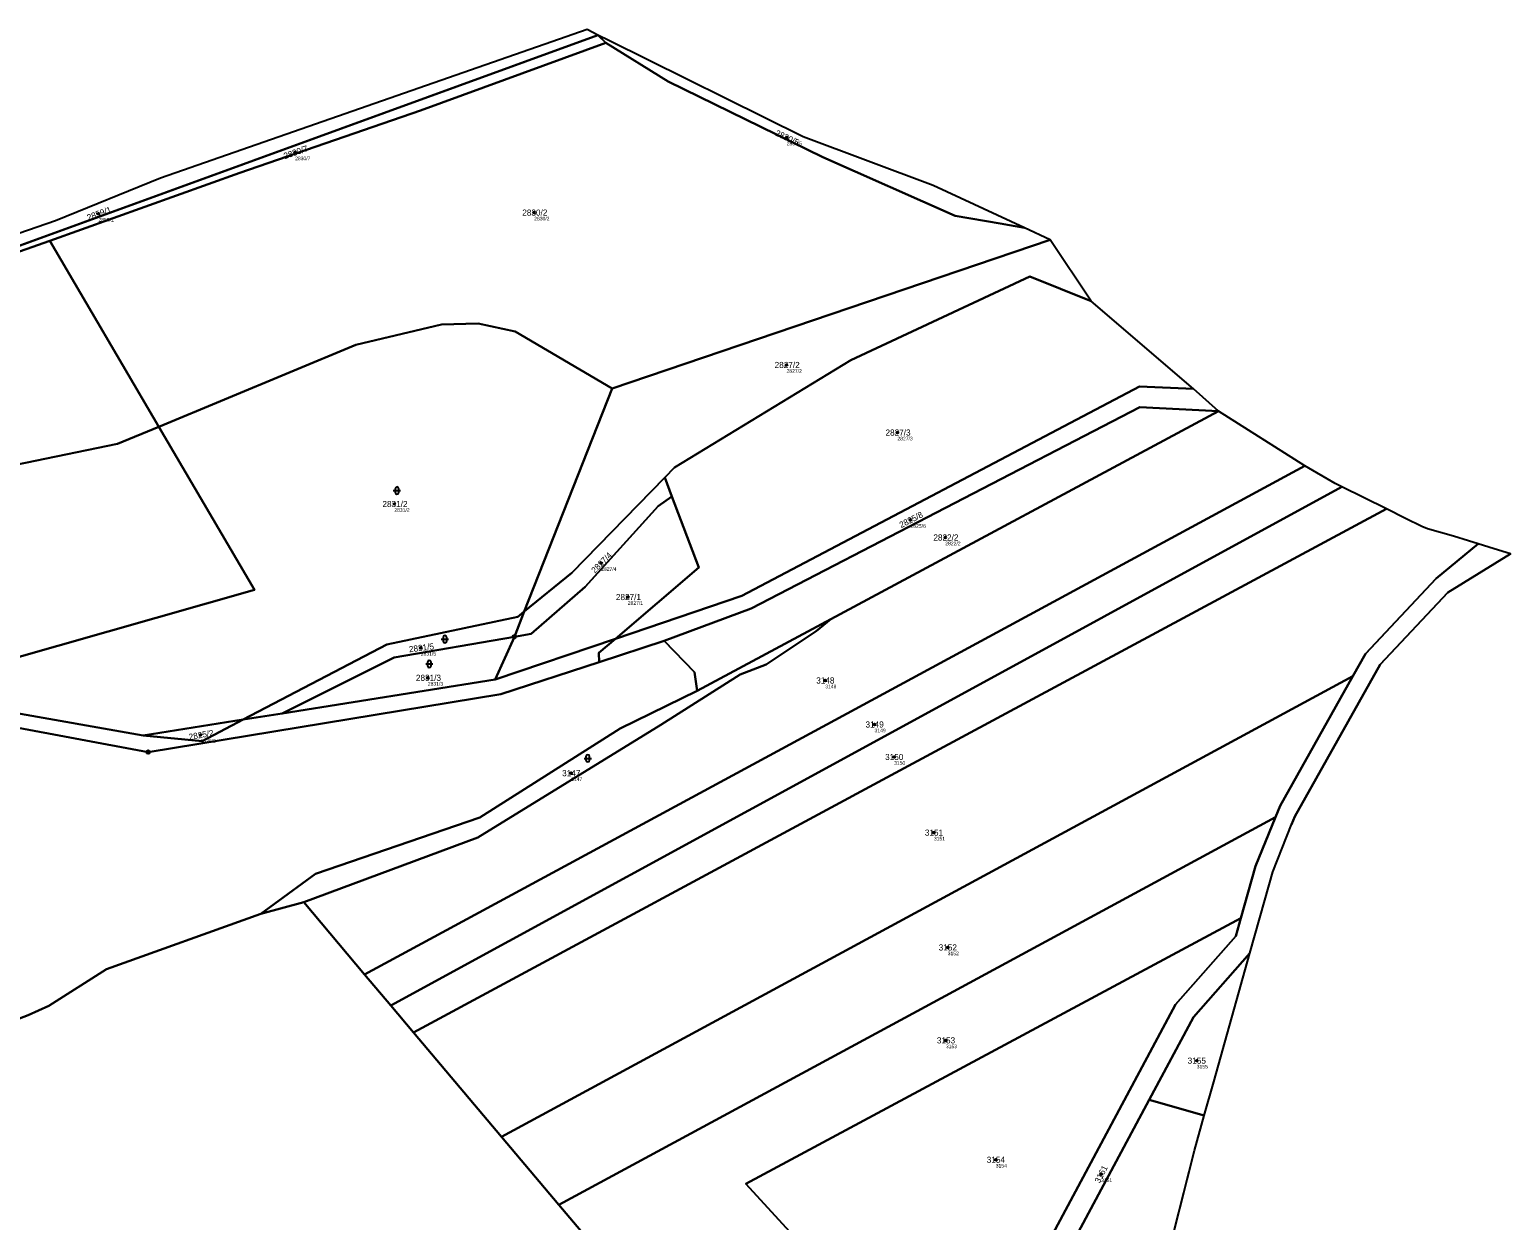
# Model space of a CAD drawing. Extents: x -751550 to -746116, y -1055108 to -1050700.
# Drawn here: x -750302.1 to -749892.2, y -1051426.6 to -1051097 of the extents above; entities that cross this region are included whole.
import ezdxf

# ---------------------------------------------------------------- set-up
doc = ezdxf.new("R2010")
doc.units = 0
for name, color, linetype in [('Definiční body', 7, 'Continuous'), ('Hranice parcel', 7, 'Continuous'), ('Parcelní čísla', 7, 'Continuous'), ('Polygon ku', 7, 'Continuous'), ('Polygon parcely', 7, 'Continuous'), ('Značky bodu BP', 7, 'Continuous'), ('Značky kultur', 7, 'Continuous')]:
    doc.layers.add(name, color=color, linetype=linetype)

msp = doc.modelspace()

# ---------------------------------------------------------------- linework, layer by layer
at = {"layer": 'Definiční body'}
for centre in [(-750092.55, -1051126.84), (-750228.63, -1051130.97), (-750283.07, -1051147.94), (-750162.45, -1051147.64), (-750092.59, -1051189.81), (-750061.9, -1051208.52), (-750201.17, -1051228.29), (-750058.27, -1051232.71), (-750048.64, -1051237.55), (-750143.9, -1051244.64), (-750136.54, -1051254.04), (-750193.84, -1051268.1), (-750191.89, -1051276.39), (-750081.87, -1051277.13), (-750068.23, -1051289.31), (-750254.82, -1051292.23), (-750062.8, -1051298.31), (-750152.21, -1051302.79), (-750051.8, -1051319.25), (-750047.97, -1051351.02), (-750048.47, -1051376.75), (-749979.04, -1051382.36), (-750034.67, -1051409.78), (-750005.52, -1051413.8)]:
    msp.add_circle(centre, 0.25, dxfattribs=at)
at = {"layer": 'Hranice parcel'}
for p, q in [((-750147.75, -1051096.99), (-750157.56, -1051100.4)), ((-750144.85, -1051098.51), (-750147.75, -1051096.99)), ((-750144.85, -1051098.51), (-750419.21, -1051198.32)), ((-750141.58, -1051100.13), (-750144.85, -1051098.51)), ((-750144.85, -1051098.51), (-750142.62, -1051100.62)), ((-750026.68, -1051151.87), (-750052, -1051140.11)), ((-750019.58, -1051155.17), (-750026.68, -1051151.87)), ((-750296.52, -1051155.49), (-750419.27, -1051198.67)), ((-750266.38, -1051206.89), (-750296.52, -1051155.49)), ((-750019.58, -1051155.17), (-750140.9, -1051196.31)), ((-750008.26, -1051172.12), (-750019.58, -1051155.17)), ((-749979.89, -1051196.4), (-750008.26, -1051172.12)), ((-750140.9, -1051196.31), (-750165.26, -1051258.08)), ((-749973.06, -1051202.57), (-749979.89, -1051196.4)), ((-750080.34, -1051260.17), (-749973.06, -1051202.57)), ((-749949.11, -1051217.72), (-749973.06, -1051202.57)), ((-750239.9, -1051252.04), (-750266.38, -1051206.89)), ((-750126.32, -1051220.97), (-750123.63, -1051218.22)), ((-750152.08, -1051247.35), (-750126.32, -1051220.97)), ((-750126.32, -1051220.97), (-750124.34, -1051226.19)), ((-749926.49, -1051229.64), (-749938.83, -1051223.56)), ((-749901.13, -1051239.3), (-749903.77, -1051238.51)), ((-750165.26, -1051258.08), (-750152.08, -1051247.35)), ((-750139.99, -1051265.58), (-750105, -1051253.69)), ((-750165.26, -1051258.08), (-750167.94, -1051265.02)), ((-750117.35, -1051279.99), (-750080.34, -1051260.17)), ((-750167.94, -1051265.02), (-750173.22, -1051276.88)), ((-750139.99, -1051265.58), (-750173.22, -1051276.88)), ((-750126.46, -1051266.17), (-750144.45, -1051272.06)), ((-750144.45, -1051272.06), (-750171.72, -1051280.97)), ((-750173.22, -1051276.88), (-750232.19, -1051286.24)), ((-750270.69, -1051292.35), (-750243, -1051287.95)), ((-750232.19, -1051286.24), (-750243, -1051287.95)), ((-749958, -1051330.1), (-749952.78, -1051317)), ((-749951.9, -1051314.8), (-749952.78, -1051317)), ((-749960.2, -1051337.93), (-749958, -1051330.1)), ((-750226.27, -1051338.54), (-750238.13, -1051341.75)), ((-750209.39, -1051358.54), (-750226.27, -1051338.54)), ((-749964.33, -1051352.6), (-749960.2, -1051337.93)), ((-749974.35, -1051388.2), (-749964.33, -1051352.6)), ((-750202.14, -1051367.13), (-750209.39, -1051358.54)), ((-750195.89, -1051374.53), (-750202.14, -1051367.13)), ((-750171.48, -1051403.46), (-750195.89, -1051374.53)), ((-749976.98, -1051397.54), (-749974.35, -1051388.2)), ((-749992.24, -1051393.24), (-749976.98, -1051397.54)), ((-749979.7, -1051407.2), (-749976.98, -1051397.54)), ((-750155.59, -1051422.28), (-750171.48, -1051403.46)), ((-750006.06, -1051511.59), (-749979.7, -1051407.2))]:
    msp.add_line(p, q, dxfattribs=at)
for points in [[(-750157.56, -1051100.4), (-750265.89, -1051138.09), (-750294.98, -1051149.88), (-750368.28, -1051175.23), (-750418.38, -1051193.54)], [(-750142.62, -1051100.62), (-750193.95, -1051119.41), (-750243.9, -1051136.64), (-750296.52, -1051155.49)], [(-750026.68, -1051151.87), (-750033.43, -1051150.64), (-750045.9, -1051148.49), (-750082.57, -1051132.27), (-750125.34, -1051111.35), (-750142.62, -1051100.62)], [(-750052, -1051140.11), (-750088, -1051126.7), (-750141.58, -1051100.13)], [(-750123.63, -1051218.22), (-750074.82, -1051188.44), (-750025.23, -1051165.33), (-750008.26, -1051172.12)], [(-750266.38, -1051206.89), (-750211.82, -1051184.21), (-750188.1, -1051178.63), (-750177.95, -1051178.34), (-750167.69, -1051180.53), (-750140.9, -1051196.31)], [(-750105, -1051253.69), (-749994.91, -1051195.76), (-749979.89, -1051196.4)], [(-750126.46, -1051266.17), (-750102.4, -1051257.22), (-749994.77, -1051201.49), (-749973.06, -1051202.57)], [(-750402.14, -1051237.24), (-750277.82, -1051211.65), (-750266.38, -1051206.89)], [(-750209.39, -1051358.54), (-750079.25, -1051288.13), (-749949.11, -1051217.72)], [(-749938.83, -1051223.56), (-749940.76, -1051222.61), (-749949.11, -1051217.72)], [(-750202.14, -1051367.13), (-750070.48, -1051295.35), (-749938.83, -1051223.56)], [(-750124.34, -1051226.19), (-750128.12, -1051228.88), (-750148.34, -1051251.2), (-750163.26, -1051264.22), (-750167.94, -1051265.02)], [(-750139.99, -1051265.58), (-750116.89, -1051245.88), (-750124.34, -1051226.19)], [(-750195.89, -1051374.53), (-750061.19, -1051302.09), (-749926.49, -1051229.64)], [(-749903.77, -1051238.51), (-749907.98, -1051237.22), (-749915.12, -1051235.18), (-749916.73, -1051234.54), (-749921.27, -1051232.29), (-749926.49, -1051229.64)], [(-749935.83, -1051275.96), (-749932.36, -1051269.77), (-749912.72, -1051248.9), (-749901.13, -1051239.3)], [(-749892.21, -1051242.05), (-749896.67, -1051240.68), (-749901.13, -1051239.3)], [(-749892.21, -1051242.05), (-749909.53, -1051252.8), (-749928.3, -1051272.75), (-749951.9, -1051314.8)], [(-750354.47, -1051290.7), (-750363.23, -1051295.2), (-750372.25, -1051296.77), (-750375.44, -1051290.58), (-750239.9, -1051252.04)], [(-750243, -1051287.95), (-750203.29, -1051267.19), (-750167.02, -1051259.52), (-750165.26, -1051258.08)], [(-750226.27, -1051338.54), (-750178.05, -1051320.55), (-750127.38, -1051289.43), (-750105.4, -1051275.45), (-750098.25, -1051272.68), (-750084.35, -1051263.47), (-750080.34, -1051260.17)], [(-750167.94, -1051265.02), (-750201.21, -1051270.74), (-750232.19, -1051286.24)], [(-750144.45, -1051272.06), (-750144.59, -1051269.5), (-750139.99, -1051265.58)], [(-750117.35, -1051279.99), (-750118.09, -1051274.86), (-750126.46, -1051266.17)], [(-750171.48, -1051403.46), (-750053.66, -1051339.71), (-749935.83, -1051275.96)], [(-749957.23, -1051314.95), (-749955.94, -1051311.79), (-749935.83, -1051275.96)], [(-750171.72, -1051280.97), (-750269.32, -1051296.96), (-750308.26, -1051289.67), (-750318.43, -1051289.25), (-750352.99, -1051295.08), (-750381.12, -1051317.99), (-750412.03, -1051369.86), (-750443.88, -1051400.08), (-750483.44, -1051430.05), (-750493.5, -1051443.36), (-750506.61, -1051469.39), (-750519.7, -1051485.81), (-750625.67, -1051566.31), (-750654.93, -1051606.62)], [(-750238.13, -1051341.75), (-750222.97, -1051330.64), (-750177.46, -1051315.08), (-750138.7, -1051290.46), (-750117.35, -1051279.99)], [(-750270.69, -1051292.35), (-750307.79, -1051285.84), (-750318.62, -1051285.3), (-750336.26, -1051286.75), (-750354.47, -1051290.7)], [(-750243, -1051287.95), (-750254.35, -1051293.89), (-750270.69, -1051292.35)], [(-750155.59, -1051422.28), (-750056.41, -1051368.62), (-749957.23, -1051314.95)], [(-749966.81, -1051342.95), (-749962.74, -1051328.49), (-749957.23, -1051314.95)], [(-750364.98, -1051450.74), (-750359.2, -1051420.68), (-750358.34, -1051419.18), (-750346.22, -1051397.93), (-750325.5, -1051378.54), (-750302.53, -1051369.77), (-750296.78, -1051367.15), (-750280.9, -1051357.03), (-750238.13, -1051341.75)], [(-750090.65, -1051430.86), (-750103.88, -1051416.48), (-749966.81, -1051342.95)], [(-750046.13, -1051479.25), (-750043.08, -1051475.52), (-749984.88, -1051366.86), (-749968.21, -1051347.93), (-749966.81, -1051342.95)], [(-749964.33, -1051352.6), (-749979.95, -1051370.29), (-749992.24, -1051393.24)], [(-749992.24, -1051393.24), (-750037.81, -1051478.39), (-750038.95, -1051486.68), (-750031.08, -1051514.13)], [(-750090.65, -1051430.86), (-750130.26, -1051452.29), (-750155.59, -1051422.28)]]:
    msp.add_lwpolyline(points, dxfattribs=at)
at = {"layer": 'Polygon ku'}
msp.add_lwpolyline([(-750006.06, -1051511.59), (-749979.7, -1051407.2), (-749976.98, -1051397.54), (-749974.35, -1051388.2), (-749964.33, -1051352.6), (-749960.2, -1051337.93), (-749958, -1051330.1), (-749952.78, -1051317), (-749951.9, -1051314.8), (-749928.3, -1051272.75), (-749909.53, -1051252.8), (-749892.21, -1051242.05), (-749896.67, -1051240.68), (-749901.13, -1051239.3), (-749903.77, -1051238.51), (-749907.98, -1051237.22), (-749915.12, -1051235.18), (-749916.73, -1051234.54), (-749921.27, -1051232.29), (-749926.49, -1051229.64), (-749938.83, -1051223.56), (-749940.76, -1051222.61), (-749949.11, -1051217.72), (-749973.06, -1051202.57), (-749979.89, -1051196.4), (-750008.26, -1051172.12), (-750019.58, -1051155.17), (-750026.68, -1051151.87), (-750052, -1051140.11), (-750088, -1051126.7), (-750141.58, -1051100.13), (-750144.85, -1051098.51), (-750147.75, -1051096.99), (-750157.56, -1051100.4), (-750265.89, -1051138.09), (-750294.98, -1051149.88), (-750368.28, -1051175.23)], dxfattribs=at)
at = {"layer": 'Polygon parcely'}
for points in [[(-750368.28, -1051175.23), (-750418.38, -1051193.54), (-750419.21, -1051198.32), (-750144.85, -1051098.51), (-750147.75, -1051096.99), (-750157.56, -1051100.4), (-750265.89, -1051138.09), (-750294.98, -1051149.88)], [(-750419.21, -1051198.32), (-750419.27, -1051198.67), (-750296.52, -1051155.49), (-750243.9, -1051136.64), (-750193.95, -1051119.41), (-750142.62, -1051100.62), (-750144.85, -1051098.51)], [(-750193.95, -1051119.41), (-750243.9, -1051136.64), (-750296.52, -1051155.49), (-750266.38, -1051206.89), (-750211.82, -1051184.21), (-750188.1, -1051178.63), (-750177.95, -1051178.34), (-750167.69, -1051180.53), (-750140.9, -1051196.31), (-750019.58, -1051155.17), (-750026.68, -1051151.87), (-750033.43, -1051150.64), (-750045.9, -1051148.49), (-750082.57, -1051132.27), (-750125.34, -1051111.35), (-750142.62, -1051100.62)], [(-750052, -1051140.11), (-750088, -1051126.7), (-750141.58, -1051100.13), (-750144.85, -1051098.51), (-750142.62, -1051100.62), (-750125.34, -1051111.35), (-750082.57, -1051132.27), (-750045.9, -1051148.49), (-750033.43, -1051150.64), (-750026.68, -1051151.87)], [(-750266.38, -1051206.89), (-750296.52, -1051155.49), (-750419.27, -1051198.67), (-750404.76, -1051231.34), (-750402.14, -1051237.24), (-750277.82, -1051211.65)], [(-750019.58, -1051155.17), (-750140.9, -1051196.31), (-750165.26, -1051258.08), (-750152.08, -1051247.35), (-750126.32, -1051220.97), (-750123.63, -1051218.22), (-750074.82, -1051188.44), (-750025.23, -1051165.33), (-750008.26, -1051172.12)], [(-749994.91, -1051195.76), (-749979.89, -1051196.4), (-750008.26, -1051172.12), (-750025.23, -1051165.33), (-750074.82, -1051188.44), (-750123.63, -1051218.22), (-750126.32, -1051220.97), (-750124.34, -1051226.19), (-750116.89, -1051245.88), (-750139.99, -1051265.58), (-750105, -1051253.69)], [(-750203.29, -1051267.19), (-750167.02, -1051259.52), (-750165.26, -1051258.08), (-750140.9, -1051196.31), (-750167.69, -1051180.53), (-750177.95, -1051178.34), (-750188.1, -1051178.63), (-750211.82, -1051184.21), (-750266.38, -1051206.89), (-750239.9, -1051252.04), (-750375.44, -1051290.58), (-750372.25, -1051296.77), (-750363.23, -1051295.2), (-750354.47, -1051290.7), (-750336.26, -1051286.75), (-750318.62, -1051285.3), (-750307.79, -1051285.84), (-750270.69, -1051292.35), (-750243, -1051287.95)], [(-750102.4, -1051257.22), (-749994.77, -1051201.49), (-749973.06, -1051202.57), (-749979.89, -1051196.4), (-749994.91, -1051195.76), (-750105, -1051253.69), (-750139.99, -1051265.58), (-750144.59, -1051269.5), (-750144.45, -1051272.06), (-750126.46, -1051266.17)], [(-749949.11, -1051217.72), (-749973.06, -1051202.57), (-750080.34, -1051260.17), (-750084.35, -1051263.47), (-750098.25, -1051272.68), (-750105.4, -1051275.45), (-750127.38, -1051289.43), (-750178.05, -1051320.55), (-750226.27, -1051338.54), (-750209.39, -1051358.54), (-750079.25, -1051288.13)], [(-749973.06, -1051202.57), (-749994.77, -1051201.49), (-750102.4, -1051257.22), (-750126.46, -1051266.17), (-750118.09, -1051274.86), (-750117.35, -1051279.99), (-750080.34, -1051260.17)], [(-750375.44, -1051290.58), (-750239.9, -1051252.04), (-750266.38, -1051206.89), (-750277.82, -1051211.65), (-750402.14, -1051237.24), (-750397.16, -1051248.38), (-750401.46, -1051249.14), (-750371.89, -1051303.57), (-750371.56, -1051303.28), (-750354.47, -1051290.7), (-750363.23, -1051295.2), (-750372.25, -1051296.77)], [(-750202.14, -1051367.13), (-750070.48, -1051295.35), (-749938.83, -1051223.56), (-749940.76, -1051222.61), (-749949.11, -1051217.72), (-750079.25, -1051288.13), (-750209.39, -1051358.54)], [(-749938.83, -1051223.56), (-750070.48, -1051295.35), (-750202.14, -1051367.13), (-750195.89, -1051374.53), (-750061.19, -1051302.09), (-749926.49, -1051229.64)], [(-750167.94, -1051265.02), (-750163.26, -1051264.22), (-750148.34, -1051251.2), (-750128.12, -1051228.88), (-750124.34, -1051226.19), (-750126.32, -1051220.97), (-750152.08, -1051247.35), (-750165.26, -1051258.08)], [(-750139.99, -1051265.58), (-750116.89, -1051245.88), (-750124.34, -1051226.19), (-750128.12, -1051228.88), (-750148.34, -1051251.2), (-750163.26, -1051264.22), (-750167.94, -1051265.02), (-750173.22, -1051276.88)], [(-749915.12, -1051235.18), (-749916.73, -1051234.54), (-749921.27, -1051232.29), (-749926.49, -1051229.64), (-750061.19, -1051302.09), (-750195.89, -1051374.53), (-750171.48, -1051403.46), (-750053.66, -1051339.71), (-749935.83, -1051275.96), (-749932.36, -1051269.77), (-749912.72, -1051248.9), (-749901.13, -1051239.3), (-749903.77, -1051238.51), (-749907.98, -1051237.22)], [(-750243, -1051287.95), (-750232.19, -1051286.24), (-750201.21, -1051270.74), (-750167.94, -1051265.02), (-750165.26, -1051258.08), (-750167.02, -1051259.52), (-750203.29, -1051267.19)], [(-750127.38, -1051289.43), (-750105.4, -1051275.45), (-750098.25, -1051272.68), (-750084.35, -1051263.47), (-750080.34, -1051260.17), (-750117.35, -1051279.99), (-750138.7, -1051290.46), (-750177.46, -1051315.08), (-750222.97, -1051330.64), (-750238.13, -1051341.75), (-750226.27, -1051338.54), (-750178.05, -1051320.55)], [(-750201.21, -1051270.74), (-750232.19, -1051286.24), (-750173.22, -1051276.88), (-750167.94, -1051265.02)], [(-749957.23, -1051314.95), (-749955.94, -1051311.79), (-749935.83, -1051275.96), (-750053.66, -1051339.71), (-750171.48, -1051403.46), (-750155.59, -1051422.28), (-750056.41, -1051368.62)], [(-750270.69, -1051292.35), (-750254.35, -1051293.89), (-750243, -1051287.95)], [(-749966.81, -1051342.95), (-749962.74, -1051328.49), (-749957.23, -1051314.95), (-750056.41, -1051368.62), (-750155.59, -1051422.28), (-750130.26, -1051452.29), (-750090.65, -1051430.86), (-750103.88, -1051416.48)], [(-750171.48, -1051403.46), (-750195.89, -1051374.53), (-750202.14, -1051367.13), (-750209.39, -1051358.54), (-750226.27, -1051338.54), (-750238.13, -1051341.75), (-750280.9, -1051357.03), (-750296.78, -1051367.15), (-750302.53, -1051369.77), (-750325.5, -1051378.54), (-750346.22, -1051397.93), (-750358.34, -1051419.18), (-750359.2, -1051420.68), (-750364.98, -1051450.74), (-750289.09, -1051530.62), (-750213.22, -1051610.49), (-750210.81, -1051608.23), (-750199.06, -1051596.62), (-750174.31, -1051575.7), (-750079.17, -1051506.62), (-750046.13, -1051479.25), (-750090.65, -1051430.86), (-750130.26, -1051452.29), (-750155.59, -1051422.28)], [(-749984.88, -1051366.86), (-749968.21, -1051347.93), (-749966.81, -1051342.95), (-750103.88, -1051416.48), (-750090.65, -1051430.86), (-750046.13, -1051479.25), (-750043.08, -1051475.52)], [(-749964.33, -1051352.6), (-749979.95, -1051370.29), (-749992.24, -1051393.24), (-749976.98, -1051397.54), (-749974.35, -1051388.2)], [(-750038.95, -1051486.68), (-750031.08, -1051514.13), (-750006.06, -1051511.59), (-749979.7, -1051407.2), (-749976.98, -1051397.54), (-749992.24, -1051393.24), (-750037.81, -1051478.39)]]:
    msp.add_lwpolyline(points, close=True, dxfattribs=at)
for points in [[(-750037.81, -1051478.39), (-749992.24, -1051393.24), (-749979.95, -1051370.29), (-749964.33, -1051352.6), (-749960.2, -1051337.93), (-749958, -1051330.1), (-749952.78, -1051317), (-749951.9, -1051314.8), (-749928.3, -1051272.75), (-749909.53, -1051252.8), (-749892.21, -1051242.05), (-749896.67, -1051240.68), (-749901.13, -1051239.3), (-749912.72, -1051248.9), (-749932.36, -1051269.77), (-749935.83, -1051275.96), (-749955.94, -1051311.79), (-749957.23, -1051314.95), (-749962.74, -1051328.49), (-749966.81, -1051342.95), (-749968.21, -1051347.93), (-749984.88, -1051366.86), (-750043.08, -1051475.52)], [(-750308.26, -1051289.67), (-750269.32, -1051296.96), (-750171.72, -1051280.97), (-750144.45, -1051272.06), (-750144.59, -1051269.5), (-750139.99, -1051265.58), (-750173.22, -1051276.88), (-750232.19, -1051286.24), (-750243, -1051287.95), (-750254.35, -1051293.89), (-750270.69, -1051292.35), (-750307.79, -1051285.84)], [(-750302.53, -1051369.77), (-750296.78, -1051367.15), (-750280.9, -1051357.03), (-750238.13, -1051341.75), (-750222.97, -1051330.64), (-750177.46, -1051315.08), (-750138.7, -1051290.46), (-750117.35, -1051279.99), (-750118.09, -1051274.86), (-750126.46, -1051266.17), (-750144.45, -1051272.06), (-750171.72, -1051280.97), (-750269.32, -1051296.96), (-750308.26, -1051289.67)]]:
    msp.add_lwpolyline(points, dxfattribs=at)
at = {"layer": 'Značky bodu BP'}
for centre, radius in [((-750167.94, -1051265.02), 0.5), ((-750167.94, -1051265.02), 0.0303), ((-750269.32, -1051296.96), 0.5), ((-750269.32, -1051296.96), 0.0303)]:
    msp.add_circle(centre, radius, dxfattribs=at)
at = {"layer": 'Značky kultur'}
for p, q in [((-750200.95, -1051224.08), (-750200.95, -1051225.08)), ((-750199.95, -1051225.08), (-750199.95, -1051224.08)), ((-750201.45, -1051224.58), (-750199.45, -1051224.58)), ((-750187.67, -1051265.22), (-750187.67, -1051266.22)), ((-750186.67, -1051266.22), (-750186.67, -1051265.22)), ((-750188.17, -1051265.72), (-750186.17, -1051265.72)), ((-750192.49, -1051272.57), (-750190.49, -1051272.57)), ((-750191.99, -1051272.07), (-750191.99, -1051273.07)), ((-750190.99, -1051273.07), (-750190.99, -1051272.07)), ((-750148.12, -1051298.19), (-750148.12, -1051299.19)), ((-750147.12, -1051299.19), (-750147.12, -1051298.19)), ((-750148.62, -1051298.69), (-750146.62, -1051298.69))]:
    msp.add_line(p, q, dxfattribs=at)
for centre, start, end in [((-750200.45, -1051224.08), 0, 180), ((-750200.45, -1051225.08), 180, 359.9879), ((-750187.17, -1051265.22), 0, 180), ((-750187.17, -1051266.22), 180, 359.9879), ((-750191.49, -1051272.07), 0, 180), ((-750191.49, -1051273.07), 180, 359.9879), ((-750147.62, -1051298.19), 0, 180), ((-750147.62, -1051299.19), 180, 359.9879)]:
    msp.add_arc(centre, 0.5, start, end, dxfattribs=at)

# ---------------------------------------------------------------- texts
at = {"layer": 'Definiční body'}
for s, p in [('2830/5', (-750092.55, -1051129)), ('2830/7', (-750228.63, -1051133.13)), ('2859/1', (-750283.07, -1051150.1)), ('2830/2', (-750162.45, -1051149.8)), ('2827/2', (-750092.59, -1051191.97)), ('2827/3', (-750061.9, -1051210.68)), ('2831/2', (-750201.17, -1051230.45)), ('2825/8', (-750058.27, -1051234.87)), ('2822/2', (-750048.64, -1051239.71)), ('2827/4', (-750143.9, -1051246.8)), ('2827/1', (-750136.54, -1051256.2)), ('2831/5', (-750193.84, -1051270.26)), ('2831/3', (-750191.89, -1051278.55)), ('3148', (-750081.87, -1051279.29)), ('2825/2', (-750254.82, -1051294.39)), ('3149', (-750068.23, -1051291.47)), ('3150', (-750062.8, -1051300.47)), ('3147', (-750152.21, -1051304.95)), ('3151', (-750051.8, -1051321.41)), ('3152', (-750047.97, -1051353.18)), ('3153', (-750048.47, -1051378.91)), ('3155', (-749979.04, -1051384.52)), ('3154', (-750034.67, -1051411.94)), ('3161', (-750005.52, -1051415.96))]:
    msp.add_text(s, height=1, dxfattribs=at).set_placement(p)
at = {"layer": 'Parcelní čísla'}
for s, rotation, p in [('2830/5', 335, (-750095.91, -1051126.21)), ('2830/7', 19, (-750231.48, -1051132.85)), ('2859/1', 20, (-750285.89, -1051149.87)), ('2825/8', 27, (-750060.83, -1051234.97)), ('2827/4', 45, (-750145.64, -1051247.58)), ('2831/5', 7, (-750197.02, -1051269.35)), ('2825/2', 10, (-750257.93, -1051293.64)), ('3161', 63, (-750005.9, -1051416.42))]:
    msp.add_text(s, height=1.7, rotation=rotation, dxfattribs=at).set_placement(p)
for s, p in [('2830/2', (-750165.76, -1051148.49)), ('2827/2', (-750095.9, -1051190.66)), ('2827/3', (-750065.2, -1051209.37)), ('2831/2', (-750204.47, -1051229.14)), ('2822/2', (-750051.95, -1051238.4)), ('2827/1', (-750139.84, -1051254.89)), ('2831/3', (-750195.2, -1051277.24)), ('3148', (-750084.38, -1051277.98)), ('3149', (-750070.74, -1051290.16)), ('3150', (-750065.31, -1051299.16)), ('3147', (-750154.72, -1051303.64)), ('3151', (-750054.31, -1051320.1)), ('3152', (-750050.48, -1051351.87)), ('3153', (-750050.98, -1051377.6)), ('3155', (-749981.55, -1051383.21)), ('3154', (-750037.18, -1051410.63))]:
    msp.add_text(s, height=1.7, dxfattribs=at).set_placement(p)

doc.saveas('drawing.dxf')
